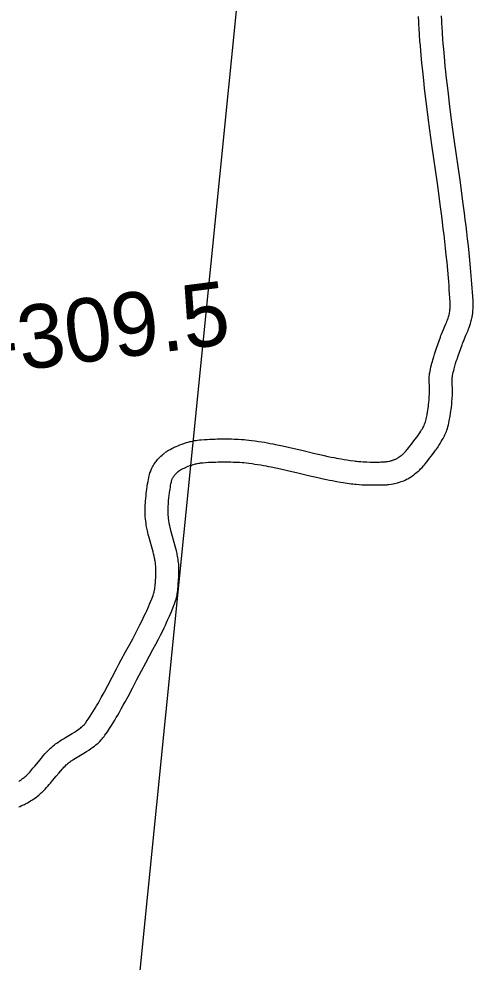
# Model space of a CAD drawing. Extents: x 3180038 to 3217926, y 922069 to 947485.
# Drawn here: x 3212296 to 3212890, y 929869 to 931102 of the extents above; entities that cross this region are included whole.
import ezdxf

# ---------------------------------------------------------------- set-up
doc = ezdxf.new("R2010")
doc.units = 0
for name, color, linetype in [('V-RIVR-RANG-IDEN', 7, 'Continuous'), ('V-ROAD-CNTR', 7, 'Continuous'), ('V-TOPO-BNDY', 7, 'Continuous')]:
    doc.layers.add(name, color=color, linetype=linetype)

msp = doc.modelspace()

# ---------------------------------------------------------------- linework, layer by layer
at = {"layer": 'V-ROAD-CNTR'}
for points in [[(3212841.9, 930671.4), (3212847, 930685.9), (3212847.6, 930687.8), (3212848.3, 930689.6), (3212849.7, 930692.8), (3212850.8, 930695.6), (3212852.8, 930700.1), (3212854.2, 930703.3), (3212855.1, 930705.7), (3212855.8, 930707.4), (3212856.3, 930708.6), (3212856.9, 930710.6), (3212857.6, 930712.5), (3212857.9, 930713.6), (3212858.2, 930714.7), (3212858.4, 930715.7), (3212858.6, 930716.6), (3212858.8, 930717.5), (3212859.1, 930719.2), (3212859.3, 930720.7), (3212859.4, 930722), (3212859.5, 930723.2), (3212859.6, 930724.2), (3212859.6, 930726), (3212859.7, 930727.4), (3212859.6, 930729.5), (3212859.6, 930731.7), (3212859.2, 930737.1), (3212858.9, 930742.5), (3212858.5, 930747.9), (3212858.2, 930753.2), (3212857.8, 930758.4), (3212857.4, 930763.4), (3212856.5, 930773.5), (3212855.6, 930783.3), (3212854.6, 930792.8), (3212853.6, 930801.9), (3212852.7, 930810.8), (3212851.7, 930819.4), (3212850.7, 930827.8), (3212849.7, 930835.9), (3212848.7, 930843.7), (3212846.7, 930859), (3212844.7, 930873.3), (3212842.9, 930886.7), (3212835.8, 930937.1), (3212833.2, 930956.1), (3212831, 930972.7), (3212829.1, 930987.2), (3212827.5, 931000), (3212826.2, 931011.1), (3212825.1, 931020.9), (3212824.2, 931029.5), (3212823.4, 931037), (3212822.7, 931043.5), (3212822.2, 931049.3), (3212821.3, 931059.3), (3212820.7, 931066.9), (3212820.2, 931072.6), (3212819.6, 931081.1), (3212819, 931089.6), (3212818.8, 931093.6), (3212818.6, 931097.4), (3212818.3, 931104.5)], [(3212870.1, 930661.5), (3212875.2, 930675.8), (3212875.8, 930677.3), (3212876.3, 930678.6), (3212877.4, 930681.4), (3212878.4, 930683.7), (3212880.3, 930688.2), (3212881.8, 930691.7), (3212883, 930694.5), (3212883.8, 930696.7), (3212884.5, 930698.4), (3212885.4, 930701), (3212886.3, 930703.7), (3212886.8, 930705.6), (3212887.3, 930707.4), (3212887.7, 930709), (3212888, 930710.6), (3212888.3, 930712.1), (3212888.7, 930714.8), (3212889.1, 930717.1), (3212889.3, 930719.2), (3212889.4, 930721), (3212889.5, 930722.6), (3212889.6, 930725.2), (3212889.7, 930727.3), (3212889.6, 930730.3), (3212889.5, 930733.1), (3212889.2, 930738.9), (3212888.8, 930744.5), (3212888.5, 930750), (3212888.1, 930755.4), (3212887.7, 930760.7), (3212887.2, 930765.9), (3212886.4, 930776.2), (3212885.4, 930786.2), (3212884.5, 930795.8), (3212883.5, 930805.2), (3212882.5, 930814.2), (3212881.5, 930823), (3212880.4, 930831.4), (3212879.4, 930839.6), (3212878.4, 930847.6), (3212876.4, 930862.9), (3212874.5, 930877.3), (3212872.6, 930890.8), (3212865.5, 930941.3), (3212862.9, 930960.1), (3212860.7, 930976.6), (3212858.9, 930991), (3212857.3, 931003.6), (3212856, 931014.6), (3212854.9, 931024.2), (3212854, 931032.6), (3212853.2, 931040), (3212852.6, 931046.4), (3212852.1, 931052.1), (3212851.2, 931061.9), (3212850.6, 931069.3), (3212850.1, 931074.8), (3212849.5, 931083.1), (3212849, 931091.4), (3212848.8, 931095.3), (3212848.6, 931098.9), (3212848.3, 931105.7)], [(3212779.3, 930523.7), (3212780.8, 930524), (3212781.9, 930524.2), (3212782.9, 930524.5), (3212783.7, 930524.7), (3212784.3, 930524.9), (3212785.6, 930525.4), (3212786.5, 930525.7), (3212787.1, 930525.9), (3212788.2, 930526.4), (3212789.2, 930526.9), (3212790, 930527.3), (3212790.7, 930527.7), (3212791.4, 930528.1), (3212792.1, 930528.5), (3212792.7, 930528.9), (3212793.2, 930529.3), (3212794.4, 930530.2), (3212795.5, 930531), (3212796.4, 930531.7), (3212797.3, 930532.5), (3212798.2, 930533.3), (3212798.9, 930534), (3212799.6, 930534.7), (3212801, 930536.2), (3212802.2, 930537.5), (3212803.2, 930538.7), (3212804.1, 930539.7), (3212805.8, 930541.8), (3212807, 930543.4), (3212809, 930545.9), (3212811, 930548.5), (3212813.9, 930552.4), (3212816.4, 930555.8), (3212817.4, 930557.1), (3212818.3, 930558.4), (3212820, 930560.8), (3212821.3, 930562.9), (3212822.4, 930564.7), (3212823.3, 930566.2), (3212824, 930567.5), (3212824.6, 930568.7), (3212825.1, 930569.7), (3212825.5, 930570.5), (3212826.2, 930572.1), (3212826.6, 930573.3), (3212826.9, 930574.1), (3212827.3, 930575.4), (3212827.8, 930576.8), (3212828.3, 930578.8), (3212828.8, 930580.7), (3212829.2, 930582.6), (3212829.5, 930584.3), (3212829.8, 930585.9), (3212830.1, 930587.4), (3212830.6, 930590.4), (3212830.9, 930593), (3212831.2, 930595.3), (3212831.4, 930597.3), (3212831.8, 930600.9), (3212832, 930603.6), (3212832.3, 930607.8), (3212832.6, 930611.9), (3212832.7, 930613.2), (3212832.7, 930614.4), (3212832.7, 930615.6), (3212832.7, 930618), (3212832.5, 930622.9), (3212832.3, 930626.8), (3212832.3, 930628.4), (3212832.3, 930629.9), (3212832.3, 930632.4), (3212832.4, 930634.5), (3212832.6, 930636.1), (3212832.8, 930638.4), (3212833, 930639.7), (3212833.3, 930641), (3212833.9, 930644), (3212834.5, 930646.9), (3212835.1, 930649.5), (3212835.8, 930651.9), (3212836.4, 930654.2), (3212837, 930656.3), (3212838.1, 930660.1), (3212839.2, 930663.5), (3212840.1, 930666.4), (3212841.8, 930671.3)], [(3212785.1, 930494.3), (3212787.1, 930494.6), (3212789, 930495.1), (3212790.7, 930495.5), (3212792.2, 930495.9), (3212793.6, 930496.4), (3212795.8, 930497.1), (3212797.5, 930497.8), (3212798.9, 930498.3), (3212800.8, 930499.2), (3212802.7, 930500.1), (3212804.2, 930500.9), (3212805.5, 930501.6), (3212806.8, 930502.4), (3212808, 930503.1), (3212809.2, 930503.9), (3212810.3, 930504.6), (3212812.3, 930506), (3212814.1, 930507.5), (3212815.8, 930508.8), (3212817.3, 930510.1), (3212818.6, 930511.4), (3212819.9, 930512.5), (3212821, 930513.7), (3212823, 930515.7), (3212824.7, 930517.6), (3212826.1, 930519.2), (3212827.3, 930520.6), (3212829.3, 930523.1), (3212830.7, 930525), (3212832.8, 930527.7), (3212834.9, 930530.4), (3212837.9, 930534.4), (3212840.6, 930538), (3212841.8, 930539.7), (3212842.9, 930541.3), (3212844.9, 930544.2), (3212846.7, 930546.9), (3212848.1, 930549.3), (3212849.4, 930551.5), (3212850.5, 930553.5), (3212851.4, 930555.2), (3212852.2, 930556.8), (3212852.8, 930558.3), (3212853.9, 930560.7), (3212854.7, 930562.6), (3212855.2, 930564.2), (3212856, 930566.4), (3212856.6, 930568.7), (3212857.4, 930571.4), (3212858, 930574), (3212858.5, 930576.3), (3212858.9, 930578.5), (3212859.3, 930580.5), (3212859.7, 930582.5), (3212860.2, 930586), (3212860.7, 930589.1), (3212861, 930591.7), (3212861.3, 930594.1), (3212861.7, 930598.1), (3212861.9, 930601.1), (3212862.3, 930605.5), (3212862.6, 930610), (3212862.7, 930612.1), (3212862.7, 930614.1), (3212862.7, 930615.9), (3212862.7, 930619.1), (3212862.4, 930624.1), (3212862.3, 930627.6), (3212862.3, 930628.7), (3212862.3, 930629.6), (3212862.3, 930631.3), (3212862.4, 930632.4), (3212862.4, 930633.2), (3212862.6, 930634.4), (3212862.7, 930634.9), (3212862.7, 930635.4), (3212863.2, 930637.8), (3212863.7, 930640.1), (3212864.3, 930642.2), (3212864.8, 930644.3), (3212865.3, 930646.2), (3212865.8, 930647.9), (3212866.8, 930651.3), (3212867.7, 930654.3), (3212868.6, 930656.9), (3212870.2, 930661.6)], [(3212486.6, 930534.5), (3212487.8, 930535.4), (3212489.2, 930536.3), (3212490.4, 930537.2), (3212491.7, 930538), (3212493.8, 930539.2), (3212495.8, 930540.3), (3212497.6, 930541.2), (3212499.1, 930542), (3212501.7, 930543.1), (3212503.7, 930544), (3212506.6, 930545.1), (3212509.6, 930546.2), (3212512.5, 930547.2), (3212515.1, 930548.1), (3212517.4, 930548.7), (3212519.5, 930549.3), (3212521.3, 930549.7), (3212522.9, 930550.1), (3212525.7, 930550.6), (3212527.8, 930551), (3212529.5, 930551.2), (3212531.9, 930551.5), (3212534.3, 930551.7), (3212538.5, 930552), (3212542.3, 930552.2), (3212545.8, 930552.4), (3212549.2, 930552.5), (3212552.4, 930552.7), (3212555.3, 930552.8), (3212560.9, 930552.9), (3212565.8, 930552.9), (3212570.1, 930552.9), (3212573.9, 930552.8), (3212577.2, 930552.7), (3212580.1, 930552.6), (3212582.6, 930552.5), (3212587, 930552.2), (3212590.4, 930552), (3212592.9, 930551.7), (3212596.6, 930551.4), (3212600.4, 930550.9), (3212604.8, 930550.4), (3212609, 930549.7), (3212613.1, 930549.1), (3212617.1, 930548.5), (3212620.9, 930547.8), (3212624.6, 930547.1), (3212628.2, 930546.4), (3212631.6, 930545.7), (3212638.2, 930544.4), (3212644.4, 930543), (3212650.2, 930541.7), (3212655.6, 930540.5), (3212665.6, 930538.1), (3212683, 930534), (3212689.4, 930532.5), (3212695.1, 930531.2), (3212700, 930530.1), (3212704.3, 930529.2), (3212708, 930528.5), (3212711.3, 930527.8), (3212717, 930526.7), (3212721.3, 930526), (3212724.5, 930525.5), (3212729.3, 930524.7), (3212734.1, 930524.1), (3212736.1, 930523.8), (3212737.9, 930523.6), (3212739.7, 930523.5), (3212743, 930523.2), (3212746, 930523), (3212748.6, 930522.9), (3212750.8, 930522.8), (3212754.9, 930522.7), (3212757.9, 930522.7), (3212762.6, 930522.7), (3212767.2, 930522.7), (3212768.9, 930522.8), (3212770.4, 930522.8), (3212771.8, 930522.9), (3212773, 930523), (3212774.2, 930523), (3212775.3, 930523.1), (3212776.2, 930523.2), (3212778, 930523.5), (3212779.8, 930523.8)], [(3212461.8, 930325.6), (3212463.1, 930328.4), (3212465.3, 930333.4), (3212466.9, 930337.1), (3212468, 930339.9), (3212469.8, 930344.1), (3212471.4, 930348.3), (3212471.6, 930348.9), (3212472.1, 930350.3), (3212472.5, 930351.5), (3212472.8, 930352.7), (3212473, 930353.8), (3212473.2, 930354.9), (3212473.4, 930355.9), (3212473.6, 930356.9), (3212473.9, 930358.9), (3212474.1, 930360.6), (3212474.2, 930362.2), (3212474.4, 930365.1), (3212474.9, 930374.6), (3212475, 930376.2), (3212475.1, 930379), (3212475.1, 930381), (3212475.1, 930382.4), (3212475.1, 930384.7), (3212475, 930385.7), (3212474.9, 930386.7), (3212474.8, 930388.4), (3212474.6, 930389.9), (3212474.4, 930391.5), (3212474.2, 930393), (3212473.9, 930394.4), (3212473.7, 930395.9), (3212473.4, 930397.2), (3212472.8, 930400.1), (3212472.1, 930402.7), (3212471.5, 930405.2), (3212465.9, 930425.4), (3212465.2, 930428.2), (3212464.6, 930430.6), (3212464.1, 930432.7), (3212463.6, 930434.7), (3212463, 930437.9), (3212462.5, 930440.5), (3212462.2, 930442.5), (3212461.8, 930445.4), (3212461.5, 930448.4), (3212461.3, 930451.2), (3212461.2, 930453.8), (3212461.1, 930456.3), (3212461.1, 930458.6), (3212461.1, 930460.7), (3212461.1, 930462.7), (3212461.3, 930466.4), (3212461.4, 930469.6), (3212461.6, 930472.4), (3212461.9, 930474.8), (3212462.3, 930479), (3212462.6, 930482.1), (3212463.2, 930486.7), (3212463.8, 930491.2), (3212464.3, 930494.4), (3212464.8, 930497.3), (3212465.3, 930500), (3212465.8, 930502.4), (3212466.3, 930504.6), (3212466.9, 930506.6), (3212467.4, 930508.4), (3212468, 930509.9), (3212468.5, 930511.3), (3212469, 930512.6), (3212470, 930514.6), (3212470.8, 930516.2), (3212471.5, 930517.5), (3212472.5, 930519.3), (3212473.7, 930521), (3212474.6, 930522.3), (3212475.5, 930523.5), (3212476.4, 930524.7), (3212477.3, 930525.8), (3212478.2, 930526.8), (3212479.1, 930527.8), (3212480, 930528.7), (3212481.7, 930530.4), (3212483.3, 930531.8), (3212484.9, 930533.2), (3212486.2, 930534.2)], [(3212504.4, 930510.4), (3212505.3, 930511), (3212506, 930511.5), (3212506.7, 930512), (3212507.3, 930512.3), (3212508.7, 930513.2), (3212509.9, 930513.8), (3212510.9, 930514.4), (3212511.9, 930514.8), (3212513.7, 930515.6), (3212515.1, 930516.2), (3212517.3, 930517.1), (3212519.6, 930518), (3212521.9, 930518.7), (3212523.8, 930519.3), (3212525.5, 930519.8), (3212526.9, 930520.2), (3212528.1, 930520.5), (3212529.1, 930520.7), (3212531, 930521.1), (3212532.4, 930521.3), (3212533.4, 930521.5), (3212535, 930521.7), (3212536.6, 930521.8), (3212540.3, 930522), (3212543.9, 930522.3), (3212547.3, 930522.4), (3212550.4, 930522.6), (3212553.4, 930522.7), (3212556.1, 930522.8), (3212561.3, 930522.9), (3212565.8, 930522.9), (3212569.7, 930522.9), (3212573.2, 930522.8), (3212576.1, 930522.7), (3212578.8, 930522.6), (3212581, 930522.5), (3212585, 930522.3), (3212587.9, 930522.1), (3212590.1, 930521.9), (3212593.4, 930521.5), (3212596.7, 930521.2), (3212600.7, 930520.6), (3212604.6, 930520.1), (3212608.4, 930519.5), (3212612.1, 930518.9), (3212615.6, 930518.3), (3212619.1, 930517.6), (3212622.4, 930517), (3212625.6, 930516.3), (3212632, 930515), (3212637.9, 930513.7), (3212643.5, 930512.5), (3212648.7, 930511.3), (3212658.7, 930508.9), (3212676.1, 930504.8), (3212682.7, 930503.2), (3212688.6, 930501.9), (3212693.7, 930500.8), (3212698.2, 930499.8), (3212702.1, 930499), (3212705.6, 930498.4), (3212711.7, 930497.2), (3212716.3, 930496.4), (3212719.8, 930495.8), (3212725, 930495), (3212730.2, 930494.3), (3212732.6, 930494), (3212734.9, 930493.8), (3212737, 930493.6), (3212740.9, 930493.3), (3212744.3, 930493), (3212747.3, 930492.9), (3212749.9, 930492.8), (3212754.4, 930492.7), (3212757.8, 930492.7), (3212762.8, 930492.7), (3212767.7, 930492.7), (3212769.7, 930492.8), (3212771.6, 930492.8), (3212773.4, 930492.9), (3212775.1, 930493), (3212776.7, 930493.1), (3212778.2, 930493.3), (3212779.7, 930493.5), (3212782.4, 930493.8), (3212784.7, 930494.2)], [(3212489.1, 930313.2), (3212490.4, 930316.1), (3212492.8, 930321.4), (3212494.5, 930325.4), (3212495.8, 930328.4), (3212497.6, 930333), (3212499.4, 930337.6), (3212499.9, 930338.9), (3212500.7, 930341.2), (3212501.4, 930343.4), (3212501.9, 930345.5), (3212502.3, 930347.4), (3212502.7, 930349.2), (3212503, 930350.8), (3212503.3, 930352.4), (3212503.6, 930355.2), (3212503.9, 930357.6), (3212504.1, 930359.7), (3212504.4, 930363.2), (3212504.9, 930372.9), (3212505, 930374.9), (3212505.1, 930378.3), (3212505.1, 930380.9), (3212505.1, 930383), (3212505, 930385.9), (3212505, 930387.5), (3212504.9, 930389.1), (3212504.7, 930391.3), (3212504.4, 930393.6), (3212504.1, 930395.7), (3212503.8, 930397.7), (3212503.5, 930399.7), (3212503.1, 930401.6), (3212502.8, 930403.4), (3212502, 930406.8), (3212501.3, 930409.9), (3212500.5, 930412.9), (3212494.8, 930433.2), (3212494.2, 930435.5), (3212493.7, 930437.6), (3212493.3, 930439.3), (3212493, 930440.8), (3212492.5, 930443.5), (3212492.1, 930445.4), (3212491.9, 930446.8), (3212491.6, 930449), (3212491.4, 930451.1), (3212491.2, 930453.1), (3212491.1, 930455.1), (3212491.1, 930456.9), (3212491.1, 930458.7), (3212491.1, 930460.4), (3212491.1, 930461.9), (3212491.2, 930464.9), (3212491.4, 930467.6), (3212491.5, 930470), (3212491.7, 930472), (3212492.1, 930475.7), (3212492.4, 930478.5), (3212493, 930482.8), (3212493.6, 930487.1), (3212494, 930489.9), (3212494.3, 930492.3), (3212494.7, 930494.2), (3212495, 930495.7), (3212495.3, 930497), (3212495.6, 930498), (3212495.9, 930498.8), (3212496.1, 930499.6), (3212496.4, 930500.2), (3212496.5, 930500.6), (3212497, 930501.6), (3212497.3, 930502.2), (3212497.5, 930502.6), (3212498, 930503.3), (3212498.5, 930504.1), (3212498.9, 930504.7), (3212499.3, 930505.3), (3212499.8, 930505.8), (3212500.2, 930506.3), (3212500.6, 930506.8), (3212501, 930507.3), (3212501.4, 930507.7), (3212502.3, 930508.5), (3212503.1, 930509.2), (3212503.8, 930509.9), (3212504.8, 930510.6)], [(3212295.8, 930105.5), (3212296.9, 930106.2), (3212297.8, 930106.8), (3212298.6, 930107.3), (3212300, 930108.3), (3212301, 930109.1), (3212301.7, 930109.7), (3212302.9, 930110.6), (3212304, 930111.6), (3212305, 930112.4), (3212305.9, 930113.3), (3212306.8, 930114.2), (3212308.6, 930116), (3212310.2, 930117.7), (3212311.7, 930119.4), (3212313.2, 930121), (3212314.5, 930122.6), (3212317, 930125.6), (3212321.6, 930131.2), (3212325.2, 930135.5), (3212327.9, 930138.8), (3212330.1, 930141.3), (3212331.8, 930143.2), (3212333.2, 930144.6), (3212335.2, 930146.7), (3212337.3, 930148.7), (3212339, 930150.3), (3212340.7, 930151.8), (3212342.4, 930153.2), (3212344.1, 930154.5), (3212345.6, 930155.6), (3212347.2, 930156.7), (3212348.7, 930157.8), (3212351.6, 930159.7), (3212354.3, 930161.3), (3212356.8, 930162.9), (3212365.6, 930168.1), (3212368.6, 930169.9), (3212371.2, 930171.5), (3212373.3, 930172.9), (3212375, 930174.2), (3212376.4, 930175.2), (3212377.6, 930176.2), (3212378.6, 930177), (3212379.4, 930177.7), (3212380, 930178.4), (3212380.6, 930178.9), (3212381.6, 930180), (3212382.3, 930180.7), (3212382.7, 930181.2), (3212383.4, 930182.1), (3212384.1, 930183.1), (3212385.4, 930185), (3212386.7, 930186.9), (3212389.3, 930190.8), (3212391.6, 930194.4), (3212393.7, 930197.8), (3212395.7, 930201.1), (3212397.5, 930204.1), (3212399.2, 930207), (3212400.8, 930209.7), (3212403.7, 930214.9), (3212406.2, 930219.5), (3212408.3, 930223.5), (3212412.1, 930230.6), (3212417.8, 930241.5), (3212423.6, 930252.4), (3212426.8, 930258.5), (3212429.9, 930264.2), (3212435.6, 930274.7), (3212440.5, 930283.8), (3212444.8, 930291.7), (3212448.5, 930298.7), (3212451.6, 930304.8), (3212454.3, 930310.1), (3212456.6, 930314.8), (3212458.6, 930318.9), (3212460.3, 930322.5), (3212461.8, 930325.7)], [(3212296.2, 930072.3), (3212297.6, 930072.9), (3212299.7, 930073.8), (3212301.9, 930074.8), (3212303.4, 930075.5), (3212304.9, 930076.2), (3212307.4, 930077.5), (3212309.5, 930078.8), (3212311.4, 930079.9), (3212313.1, 930080.9), (3212314.5, 930081.8), (3212315.8, 930082.7), (3212317.8, 930084.2), (3212319.4, 930085.4), (3212320.6, 930086.3), (3212322.3, 930087.7), (3212323.9, 930089.1), (3212325.3, 930090.4), (3212326.6, 930091.6), (3212327.9, 930092.9), (3212330.2, 930095.2), (3212332.2, 930097.4), (3212334.1, 930099.4), (3212335.8, 930101.4), (3212337.4, 930103.2), (3212340.2, 930106.5), (3212344.8, 930112.2), (3212348.2, 930116.3), (3212350.7, 930119.2), (3212352.5, 930121.3), (3212353.9, 930122.8), (3212354.9, 930123.9), (3212356.4, 930125.5), (3212358, 930127), (3212359, 930127.9), (3212360, 930128.8), (3212361.1, 930129.7), (3212362.2, 930130.6), (3212363.3, 930131.4), (3212364.4, 930132.2), (3212365.4, 930132.9), (3212367.8, 930134.4), (3212370, 930135.8), (3212372.1, 930137.1), (3212381, 930142.3), (3212384.5, 930144.5), (3212387.6, 930146.4), (3212390.3, 930148.3), (3212392.7, 930150), (3212394.8, 930151.6), (3212396.7, 930153.1), (3212398.3, 930154.4), (3212399.6, 930155.6), (3212400.8, 930156.7), (3212401.9, 930157.8), (3212403.6, 930159.6), (3212404.9, 930161), (3212405.9, 930162.2), (3212407.3, 930164), (3212408.6, 930165.7), (3212410.2, 930168), (3212411.7, 930170.2), (3212414.4, 930174.4), (3212417, 930178.4), (3212419.3, 930182.1), (3212421.4, 930185.6), (3212423.4, 930188.9), (3212425.2, 930192), (3212426.9, 930194.9), (3212429.9, 930200.4), (3212432.5, 930205.2), (3212434.8, 930209.3), (3212438.7, 930216.6), (3212444.4, 930227.5), (3212450.1, 930238.4), (3212453.3, 930244.3), (3212456.3, 930249.9), (3212461.9, 930260.4), (3212466.9, 930269.5), (3212471.3, 930277.6), (3212475, 930284.8), (3212478.3, 930291.1), (3212481.1, 930296.6), (3212483.6, 930301.5), (3212485.7, 930305.9), (3212487.5, 930309.7), (3212489, 930313.1)]]:
    msp.add_lwpolyline(points, dxfattribs=at)
at = {"layer": 'V-TOPO-BNDY'}
msp.add_line((3212597.5, 931287.3), (3212313.2, 928451.8), dxfattribs=at)

# ---------------------------------------------------------------- texts
at = {"layer": 'V-RIVR-RANG-IDEN'}
msp.add_text('R-309.5', height=83, rotation=7.2999, dxfattribs=at).set_placement((3212183.5, 930627.6))

doc.saveas('drawing.dxf')
